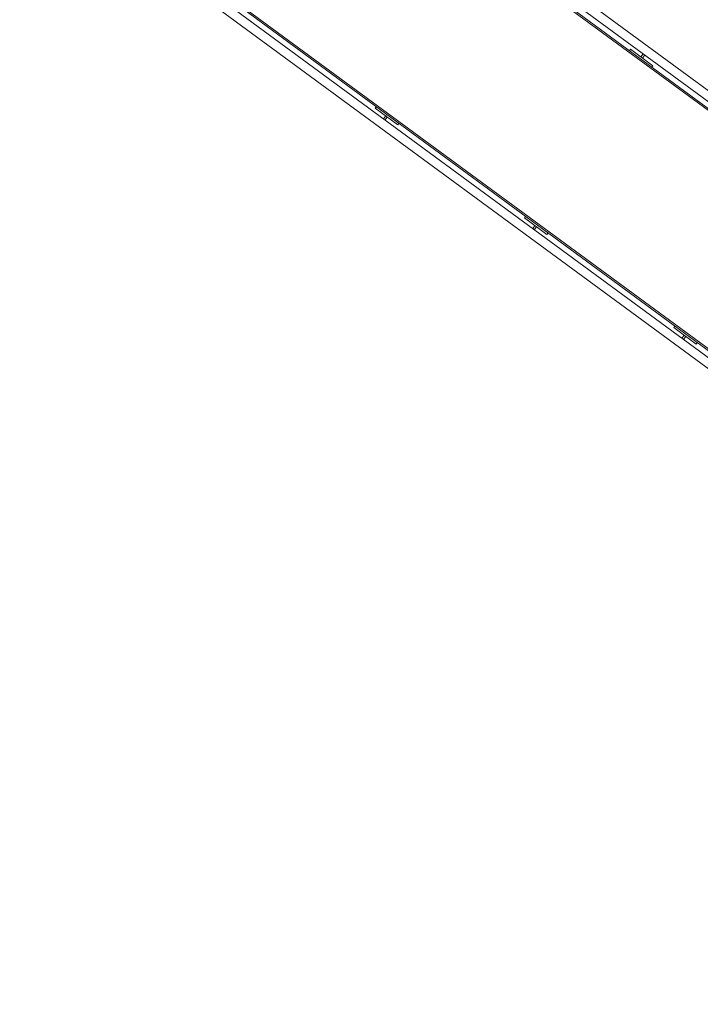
# Model space of a CAD drawing. Header units: metres. Extents: x 135583 to 135939, y 457896 to 458258.
# Tile 575 of 599: x 135724.83 to 135728.5, y 458215.81 to 458221.12. Entities that reach past the tile are written whole.
import ezdxf

# ---------------------------------------------------------------- set-up
doc = ezdxf.new("R2010")
doc.units = ezdxf.units.M
doc.layers.add('NIEUWE INSTALLATIE', color=250, linetype='Continuous', lineweight=0)

msp = doc.modelspace()

# ---------------------------------------------------------------- linework, layer by layer
at = {"layer": 'NIEUWE INSTALLATIE'}
for p, q in [((135735.0304, 458215.9653), (135694.3129, 458245.8797)), ((135694.3232, 458245.8122), (135734.9628, 458215.955)), ((135734.9208, 458215.9486), (135694.3296, 458245.7701)), ((135694.3313, 458245.759), (135734.9097, 458215.9469)), ((135733.2265, 458215.8532), (135693.6659, 458244.9175)), ((135693.708, 458244.924), (135733.2443, 458215.8774)), ((135733.249, 458215.8839), (135693.7191, 458244.9257)), ((135693.5984, 458244.9072), (135733.1979, 458215.8143)), ((135728.1215, 458220.9563), (135728.1156, 458220.9483)), ((135728.2424, 458220.8675), (135728.1215, 458220.9563)), ((135728.1901, 458220.9314), (135728.1779, 458220.9149)), ((135728.1779, 458220.9149), (135728.186, 458220.909)), ((135728.186, 458220.909), (135728.1981, 458220.9255)), ((135728.2365, 458220.8595), (135728.2424, 458220.8675)), ((135726.7524, 458220.6468), (135726.7465, 458220.6387)), ((135726.7465, 458220.6387), (135726.8674, 458220.5499)), ((135726.8029, 458220.5973), (135726.7908, 458220.5808)), ((135726.7988, 458220.5748), (135726.811, 458220.5914)), ((135726.811, 458220.5914), (135726.8029, 458220.5973)), ((135726.8674, 458220.5499), (135726.8733, 458220.558)), ((135727.5564, 458220.0562), (135727.5504, 458220.0481)), ((135727.5504, 458220.0481), (135727.6713, 458219.9593)), ((135727.6069, 458220.0067), (135727.5947, 458219.9901)), ((135727.6028, 458219.9842), (135727.6149, 458220.0007)), ((135727.6149, 458220.0007), (135727.6069, 458220.0067)), ((135727.6713, 458219.9593), (135727.6772, 458219.9674)), ((135728.3603, 458219.4655), (135728.3544, 458219.4575)), ((135728.3544, 458219.4575), (135728.4752, 458219.3687)), ((135728.4108, 458219.416), (135728.3986, 458219.3995)), ((135728.4067, 458219.3936), (135728.4188, 458219.4101)), ((135728.4188, 458219.4101), (135728.4108, 458219.416)), ((135728.4752, 458219.3687), (135728.4812, 458219.3767))]:
    msp.add_line(p, q, dxfattribs=at)

doc.saveas('drawing.dxf')
